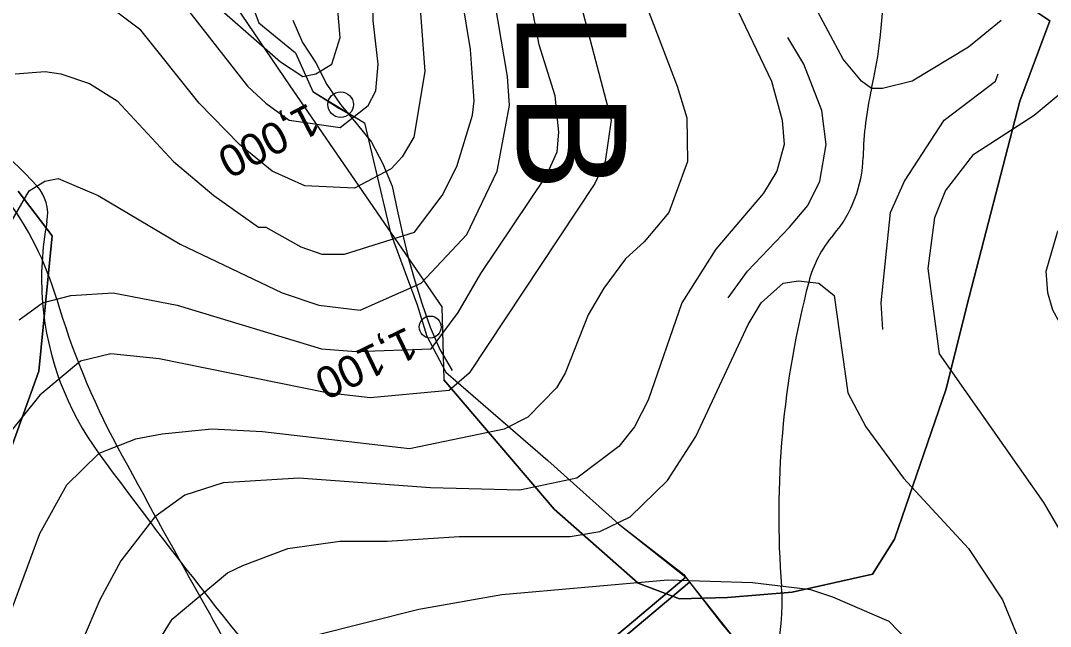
# Model space of a CAD drawing. Extents: x -510989 to -501240, y -1184665 to -1176089.
# Drawn here: x -502365.2 to -501941.9, y -1181410 to -1181161.1 of the extents above; entities that cross this region are included whole.
import ezdxf

# ---------------------------------------------------------------- set-up
doc = ezdxf.new("R2010")
doc.units = 0
for name, color, linetype in [('lesni_pozemek', 7, 'Continuous'), ('NAVRH_rozvodnice', 7, 'Continuous'), ('ostatni_plocha_x_ostatni_komunikace', 7, 'Continuous'), ('popis', 7, 'Continuous'), ('STAV_povodi', 7, 'Continuous'), ('STAV_USES', 7, 'Continuous'), ('STAV_zaplavove_uzemi', 7, 'Continuous'), ('trasovani_toku', 7, 'Continuous'), ('vrstevnice_01', 7, 'Continuous'), ('vrstevnice_02', 7, 'Continuous'), ('vrstevnice_03', 7, 'Continuous')]:
    doc.layers.add(name, color=color, linetype=linetype)

msp = doc.modelspace()

# ---------------------------------------------------------------- linework, layer by layer
at = {"layer": 'lesni_pozemek'}
for points in [[(-502274.35, -1181142.96), (-502267.3, -1181162.02), (-502252.24, -1181174.4), (-502245.05, -1181190.25), (-502234.44, -1181197.07), (-502223.87, -1181203.15), (-502213.23, -1181248.28), (-502202.21, -1181277.8), (-502198.24, -1181290.69), (-502190.43, -1181305.52), (-502168.92, -1181324.15), (-502148.44, -1181341.79), (-502119.4, -1181367.84), (-502092.51, -1181388.65), (-502091.73, -1181389.72), (-502163.11, -1181449.77)], [(-502374.88, -1181352.34), (-502357.8, -1181305.08), (-502352.23, -1181249.5), (-502366.17, -1181231.11)], [(-502366.17, -1181231.11), (-502352.23, -1181249.5), (-502357.8, -1181305.08), (-502374.88, -1181352.34)], [(-502161.67, -1181451.79), (-502090.28, -1181391.79), (-502076.51, -1181409.51), (-502064.94, -1181423.2)]]:
    msp.add_lwpolyline(points, dxfattribs=at)
at = {"layer": 'NAVRH_rozvodnice'}
for centre, radius, start, end in [((-502208.23, -1181145.29), 197.71, 347.2271, 7.9338), ((-501876.68, -1181220.45), 142.25, 167.2271, 178.7173), ((-502468.62, -1181328.29), 148.28, 42.0398, 63.151), ((-502069.49, -1181216.13), 50.61, 319.3872, 358.7173), ((-502371.26, -1181240.5), 17.18, 349.1094, 42.0398), ((-502233.76, -1181266.96), 122.84, 169.1094, 184.6892), ((-501993.96, -1181280.9), 48.89, 139.3872, 165.3036), ((-501677.1, -1181364.01), 376.47, 165.3036, 184.4928), ((-502235.18, -1181267.07), 121.42, 184.6892, 216.3257), ((-500526.14, -1180010.48), 2242.7, 216.32566, 220.36575), ((-502140.12, -1181400.39), 87.98, 287.0586, 4.4928)]:
    msp.add_arc(centre, radius, start, end, dxfattribs=at)
at = {"layer": 'ostatni_plocha_x_ostatni_komunikace'}
msp.add_lwpolyline([(-502365.66, -1181723.74), (-502359.08, -1181712.41), (-502341.26, -1181675.92), (-502314.95, -1181627.81), (-502298.99, -1181606.12), (-502282.96, -1181583.21), (-502263.96, -1181562.39), (-502231.52, -1181529.58), (-502196.55, -1181483.76), (-502163.11, -1181449.77), (-502091.73, -1181389.72), (-502090.28, -1181391.79), (-502161.67, -1181451.79), (-502193.58, -1181484.32), (-502227.85, -1181529.67), (-502280.14, -1181583.49), (-502311.38, -1181627.7), (-502330.22, -1181661.23), (-502339.68, -1181678.48), (-502355.84, -1181711.28), (-502368.23, -1181732.87)], dxfattribs=at)
at = {"layer": 'popis'}
msp.add_lwpolyline([(-502365.51, -1181018.48), (-502344.01, -1181040.98), (-502329.16, -1181044.92), (-502318.82, -1181037.73), (-502303.28, -1181052.62), (-502295.71, -1181080.06), (-502292.6, -1181095.44), (-502286.78, -1181111.18), (-502273.9, -1181123.07), (-502274.35, -1181142.96), (-502267.3, -1181162.02), (-502252.24, -1181174.4), (-502245.05, -1181190.25), (-502223.87, -1181203.15), (-502213.23, -1181248.28), (-502202.21, -1181277.8), (-502198.24, -1181290.69), (-502190.43, -1181305.52), (-502148.44, -1181341.79), (-502119.4, -1181367.84), (-502091.73, -1181389.72), (-502090.28, -1181391.79), (-502070.73, -1181416.35)], dxfattribs=at)
at = {"layer": 'STAV_povodi'}
for centre, radius, start, end in [((-502208.23, -1181145.29), 197.71, 347.2271, 7.9338), ((-501876.68, -1181220.45), 142.25, 167.2271, 178.7173), ((-502476.91, -1181312.73), 131.88, 16.3958, 57.4974), ((-502069.49, -1181216.13), 50.61, 319.3872, 358.7173), ((-501993.96, -1181280.9), 48.89, 139.3872, 165.3036), ((-501677.1, -1181364.01), 376.47, 165.3036, 184.4928), ((-502048.52, -1181186.68), 314.67, 196.3958, 208.3292), ((-499222.77, -1179663.31), 3524.89, 208.32918, 209.47107), ((-502140.12, -1181400.39), 87.98, 287.0586, 4.4928), ((-503627.99, -1182152.73), 1535.07, 28.15052, 29.47107)]:
    msp.add_arc(centre, radius, start, end, dxfattribs=at)
at = {"layer": 'STAV_USES'}
for p, q in [((-501982.6, -1181133.54), (-501942.17, -1181161.22)), ((-501942.17, -1181161.22), (-501982.6, -1181133.54)), ((-502281.62, -1181148.05), (-502254.49, -1181187.96)), ((-502281.62, -1181148.05), (-502254.49, -1181187.96)), ((-501942.17, -1181161.22), (-501954.41, -1181194.21)), ((-501954.41, -1181194.21), (-501942.17, -1181161.22)), ((-502254.49, -1181187.96), (-502192.11, -1181278.71)), ((-502254.49, -1181187.96), (-502192.11, -1181278.71)), ((-501954.41, -1181194.21), (-501976.22, -1181278.3)), ((-501976.22, -1181278.3), (-501954.41, -1181194.21)), ((-502192.11, -1181278.71), (-502191.23, -1181308.7)), ((-502192.11, -1181278.71), (-502191.23, -1181308.7)), ((-501976.22, -1181278.3), (-501984.73, -1181312.36)), ((-501984.73, -1181312.36), (-501976.22, -1181278.3)), ((-502145.92, -1181361.86), (-502191.23, -1181308.7)), ((-502191.23, -1181308.7), (-502145.92, -1181361.86)), ((-501984.73, -1181312.36), (-502006.01, -1181374.1)), ((-502006.01, -1181374.1), (-501984.73, -1181312.36)), ((-502111.34, -1181392.19), (-502145.92, -1181361.86)), ((-502145.92, -1181361.86), (-502111.34, -1181392.19)), ((-502006.01, -1181374.1), (-502015.06, -1181388.47)), ((-502015.06, -1181388.47), (-502006.01, -1181374.1)), ((-502015.06, -1181388.47), (-502048.04, -1181395.92)), ((-502048.04, -1181395.92), (-502015.06, -1181388.47)), ((-502094.32, -1181398.58), (-502111.34, -1181392.19)), ((-502111.34, -1181392.19), (-502094.32, -1181398.58)), ((-502074.64, -1181398.05), (-502094.32, -1181398.58)), ((-502094.32, -1181398.58), (-502074.64, -1181398.05)), ((-502048.04, -1181395.92), (-502074.64, -1181398.05)), ((-502074.64, -1181398.05), (-502048.04, -1181395.92))]:
    msp.add_line(p, q, dxfattribs=at)
at = {"layer": 'STAV_zaplavove_uzemi'}
for points in [[(-502723.47, -1180576.88), (-502750.97, -1180610.73), (-502772.12, -1180647.75), (-502783.76, -1180692.17), (-502790.11, -1180735.54), (-502816.55, -1180769.39), (-502838.76, -1180789.49), (-502880.02, -1180813.82), (-502947.71, -1180825.45), (-502980.5, -1180833.91), (-503008.01, -1180838.14), (-503027.04, -1180827.57), (-503058.78, -1180840.26), (-503097.92, -1180865.65), (-503133.88, -1180877.28), (-503224.85, -1180888.92), (-503331.68, -1180909.01), (-503349.66, -1180914.3), (-503380.34, -1180944.98), (-503395.15, -1180996.81), (-503404.67, -1181054.99), (-503414.18, -1181088.83), (-503405.74, -1181137.71), (-503341.21, -1181192.71), (-503275.63, -1181213.86), (-503238.61, -1181228.67), (-503221.69, -1181245.6), (-503229.09, -1181273.1), (-503244.96, -1181310.12), (-503251.3, -1181333.39), (-503243.9, -1181363.01), (-503246.02, -1181393.68), (-503244.96, -1181433.88), (-503251.3, -1181477.25), (-503261.88, -1181518.5), (-503269.29, -1181530.14), (-503299, -1181579.21), (-503326.93, -1181610.62), (-503351.36, -1181638.55), (-503381.61, -1181666.47), (-503397.91, -1181682.76), (-503420.01, -1181721.16), (-503428.16, -1181736.28), (-503464.23, -1181735.12), (-503497.97, -1181758.39), (-503482.84, -1181800.28), (-503460.74, -1181841), (-503407.53, -1181883.86), (-503369.52, -1181914.83), (-503348.4, -1181945.81), (-503334.32, -1181976.78), (-503286.45, -1182017.61), (-503224.5, -1182073.92), (-503185.08, -1182121.79), (-503159.74, -1182180.92), (-503125.16, -1182269.48), (-503118.18, -1182319.52), (-503118.18, -1182384.67), (-503122.84, -1182470.78), (-503133.31, -1182562.7), (-503147.27, -1182666.25), (-503152.24, -1182800.82), (-503140.98, -1182878.25), (-503110, -1182947.24), (-503050.82, -1183014.1), (-502950.75, -1183132.78), (-502862.33, -1183242.16), (-502789.02, -1183301.5), (-502594.33, -1183372.67), (-502552.52, -1183394.35), (-502521.54, -1183433.06), (-502481.28, -1183546.12), (-502442.56, -1183663.81), (-502399.2, -1183755.19), (-502318.67, -1183838.81), (-502270.66, -1183889.92), (-502173.29, -1183977.22)], [(-502250.32, -1184002.61), (-502355.07, -1183875.41), (-502442.37, -1183790.61), (-502477.29, -1183700.82), (-502532.16, -1183578.61), (-502567.08, -1183448.91), (-502626.05, -1183402.34), (-502705.41, -1183380.59), (-502814.2, -1183349.87), (-502882.03, -1183297.39), (-502931.95, -1183237.24), (-503042.02, -1183107.97), (-503139.64, -1183018.94), (-503222.14, -1182957.59), (-503308.56, -1182839.96), (-503316.24, -1182784.92), (-503330.32, -1182756.77), (-503348.24, -1182719.65), (-503334.16, -1182651.82), (-503323.92, -1182595.5), (-503313.68, -1182526.39), (-503294.1, -1182480.5), (-503251.86, -1182396.03), (-503229.34, -1182314.37), (-503216.1, -1182227.15), (-503242.43, -1182174.5), (-503271.86, -1182129.59), (-503287.34, -1182081.58), (-503343.88, -1182028.1), (-503361.79, -1182008.91), (-503396.35, -1181952.59), (-503442.43, -1181933.39), (-503497.46, -1181888.6), (-503525.62, -1181860.44), (-503528.18, -1181837.4), (-503548.66, -1181767.01), (-503558.9, -1181729.89), (-503576.82, -1181682.53), (-503578.1, -1181621.1), (-503567.86, -1181572.46), (-503552.5, -1181536.63), (-503538.04, -1181458.36), (-503518.33, -1181411.9), (-503509.88, -1181341.51), (-503497.21, -1181207.63), (-503499.77, -1181097.56), (-503498.02, -1181031.35), (-503510.82, -1180970.85), (-503549.22, -1180952.23), (-503571.32, -1180940.6), (-503605.07, -1180937.11), (-503651.61, -1180939.44), (-503671.39, -1180917.33), (-503679.53, -1180892.89), (-503713.27, -1180871.95), (-503727.24, -1180859.15), (-503734.22, -1180833.55), (-503728.4, -1180799.81), (-503741.2, -1180770.72), (-503722.82, -1180725.17), (-503721.54, -1180703.41), (-503731.78, -1180697.01), (-503767.61, -1180699.57), (-503790.65, -1180697.01), (-503817.53, -1180697.01), (-503861.04, -1180686.77), (-503889.2, -1180675.25), (-503900.72, -1180668.85), (-503953.2, -1180679.09), (-503997.99, -1180697.01), (-504063.27, -1180722.61), (-504109.34, -1180749.49), (-504142.62, -1180776.36), (-504177.18, -1180796.84), (-504211.73, -1180817.32), (-504414.98, -1180961.5), (-504472.7, -1180998.11), (-504544.51, -1181068.5), (-504600.82, -1181143.12), (-504621.94, -1181196.62), (-504641.65, -1181267.01), (-504660.25, -1181350.62), (-504634.7, -1181398.32), (-504617.66, -1181447.72), (-504600.62, -1181492.01), (-504587, -1181548.23), (-504592.11, -1181628.29), (-504569.96, -1181682.81), (-504568.26, -1181664.07), (-504554.63, -1181621.48), (-504547.82, -1181597.63)], [(-502765.18, -1180820.83), (-502819.12, -1180854.68), (-502855.09, -1180856.79), (-502878.36, -1180851.5), (-502911.15, -1180848.33), (-502954.52, -1180870.54), (-502984.14, -1180869.48), (-503005.29, -1180861.02), (-503048.66, -1180872.66), (-503074.04, -1180895.93), (-503100.49, -1180910.74), (-503124.82, -1180934.01), (-503148.09, -1180961.51), (-503167.13, -1180991.13), (-503214.18, -1181039.04), (-503223.14, -1181058.24), (-503224.42, -1181086.39), (-503233.38, -1181129.91), (-503224.42, -1181152.95), (-503210.34, -1181174.71), (-503189.86, -1181187.51), (-503177.06, -1181216.94), (-503187.3, -1181265.58), (-503182.09, -1181326.92), (-503202.22, -1181367.18), (-503223.9, -1181396.6), (-503227, -1181422.93), (-503244.04, -1181475.59), (-503248.68, -1181509.66), (-503278.16, -1181558.16), (-503308.83, -1181601.52), (-503351.14, -1181645.95), (-503365.95, -1181659.7), (-503395.57, -1181685.09), (-503411.43, -1181722.11), (-503422.01, -1181739.03), (-503437.88, -1181747.49), (-503460.09, -1181743.26), (-503481.25, -1181748.55), (-503492.88, -1181761.25), (-503472.79, -1181803.56), (-503443.17, -1181840.58), (-503413.55, -1181857.5), (-503278.84, -1181941.97), (-503242.23, -1181977.17), (-503180.29, -1182027.85), (-503125.38, -1182098.25), (-503088.78, -1182167.23), (-503075.54, -1182217), (-503114.26, -1182162.8), (-503152.97, -1182091.56), (-503197.89, -1182048.2), (-503210.28, -1182032.71), (-503231.96, -1182021.87), (-503259.83, -1182017.22), (-503266.03, -1182021.87), (-503224.21, -1182048.2), (-503199.43, -1182076.07), (-503157.62, -1182114.79), (-503135.94, -1182159.7), (-503118.9, -1182207.71), (-503111.16, -1182251.07), (-503108.24, -1182409.43), (-503115.92, -1182478.55), (-503128.72, -1182603.98), (-503131.28, -1182696.13), (-503104.4, -1182780.6), (-503071.45, -1182869.91), (-503052.71, -1182886.94), (-502977.76, -1182944.86), (-502838.07, -1183047.07), (-502664.31, -1183174.84), (-502563.8, -1183270.24), (-502485.44, -1183353.71), (-502446.26, -1183432.07), (-502383.48, -1183571.46), (-502315.46, -1183658.04), (-502253.62, -1183724), (-502158.8, -1183808.51), (-502045.43, -1183923.94), (-501930, -1184016.7), (-501793.89, -1184089.91), (-501746.5, -1184127.32), (-501709.09, -1184197.15)], [(-502226.81, -1183999.33), (-502311.75, -1183908.57), (-502419.96, -1183792.22), (-502451.37, -1183739.86), (-502483.95, -1183647.94), (-502521.19, -1183547.88), (-502550.27, -1183461.78), (-502572.38, -1183429.2), (-502656.85, -1183386.44), (-502768.21, -1183357), (-502834.76, -1183325), (-502889.79, -1183272.53), (-502938.43, -1183213.65), (-503042.23, -1183094.94), (-503121.07, -1183000.61), (-503188.65, -1182909.1), (-503198.5, -1182830.26), (-503192.9, -1182654.04), (-503169.63, -1182457.41), (-503165.02, -1182331.94), (-503174.64, -1182244.43), (-503211.18, -1182165.58), (-503248.68, -1182104.04), (-503298.6, -1182058.14), (-503358.04, -1182010.06), (-503388.64, -1181959.36), (-503422.73, -1181920.9), (-503472.56, -1181875.44), (-503525.05, -1181800.26), (-503528.23, -1181753.72), (-503520.82, -1181644.77), (-503514.48, -1181592.94), (-503470.14, -1181471.68), (-503458.61, -1181430.33), (-503465.34, -1181377.45), (-503493.67, -1181297.01), (-503493.67, -1181272.57), (-503489.02, -1181233.01), (-503455.28, -1181146.91), (-503458.77, -1181102.69), (-503461.1, -1181050.33), (-503461.1, -1181016.59), (-503465.75, -1180995.65), (-503478.55, -1180979.36)]]:
    msp.add_spline(points, degree=3, dxfattribs=at)
at = {"layer": 'trasovani_toku'}
for p, q in [((-502253.36, -1181160.94), (-502249.39, -1181170.12)), ((-502249.39, -1181170.12), (-502243.83, -1181178.43)), ((-502243.83, -1181178.43), (-502239.27, -1181187.33)), ((-502239.27, -1181187.33), (-502233.68, -1181195.62)), ((-502233.68, -1181195.62), (-502227.23, -1181203.26)), ((-502227.23, -1181203.26), (-502220.94, -1181211.04)), ((-502220.94, -1181211.04), (-502216.28, -1181219.88)), ((-502216.28, -1181219.88), (-502212.43, -1181229.11)), ((-502212.43, -1181229.11), (-502210.38, -1181238.9)), ((-502210.38, -1181238.9), (-502208.19, -1181248.66)), ((-502208.19, -1181248.66), (-502205.89, -1181258.39)), ((-502205.89, -1181258.39), (-502203.1, -1181267.99)), ((-502203.1, -1181267.99), (-502200.12, -1181277.54)), ((-502200.12, -1181277.54), (-502196.85, -1181286.99)), ((-502196.85, -1181286.99), (-502192.84, -1181296.15)), ((-502192.84, -1181296.15), (-502187.86, -1181304.82))]:
    msp.add_line(p, q, dxfattribs=at)
for centre, radius in [((-502233.68, -1181195.62), 5.25), ((-502196.85, -1181286.99), 4.5)]:
    msp.add_circle(centre, radius, dxfattribs=at)
at = {"layer": 'vrstevnice_01'}
for points in [[(-502431.09, -1181135), (-502356.5, -1181125), (-502340.31, -1181125), (-502328.59, -1181129), (-502322.31, -1181132), (-502300.09, -1181152), (-502271.91, -1181188), (-502264.41, -1181195), (-502254.81, -1181202), (-502233.81, -1181205), (-502222.31, -1181196), (-502219.19, -1181190), (-502218.19, -1181179), (-502220.31, -1181161), (-502220.09, -1181133), (-502209.41, -1181098), (-502205.91, -1181082), (-502204.91, -1181070), (-502205.59, -1181045), (-502211.41, -1181020), (-502231.19, -1180947), (-502236.22, -1180936.46)], [(-502365.81, -1181284), (-502356.19, -1181277), (-502344.59, -1181274), (-502327.19, -1181273), (-502300.91, -1181278), (-502241.59, -1181296), (-502227.31, -1181297), (-502196.5, -1181296), (-502185.41, -1181281), (-502176.09, -1181265), (-502149.19, -1181225), (-502144.59, -1181215), (-502144, -1181207), (-502145.41, -1181192), (-502152, -1181171), (-502157.41, -1181143)], [(-502109.91, -1181150), (-502095.31, -1181188), (-502091.41, -1181201), (-502091.09, -1181219), (-502098.81, -1181240), (-502108.91, -1181252), (-502116.59, -1181259), (-502125.5, -1181271), (-502131.91, -1181282), (-502141.41, -1181306), (-502144.91, -1181312), (-502156.69, -1181324), (-502166.41, -1181329), (-502205.41, -1181337), (-502265.81, -1181330), (-502286.59, -1181329), (-502307.09, -1181331), (-502318, -1181333), (-502333, -1181339), (-502346.41, -1181352), (-502357.5, -1181372), (-502368.91, -1181403)], [(-502367.5, -1181183), (-502355.19, -1181182), (-502348.69, -1181183), (-502336.91, -1181187), (-502325.59, -1181194), (-502302.41, -1181219), (-502285.81, -1181233), (-502267.41, -1181246), (-502264.41, -1181246), (-502250.09, -1181254), (-502241.41, -1181257), (-502232.09, -1181257), (-502203.31, -1181248), (-502191.91, -1181233), (-502185.91, -1181221), (-502179.41, -1181200), (-502178.81, -1181194), (-502180.31, -1181173), (-502183.69, -1181152)], [(-501962.19, -1181161), (-501975.59, -1181172), (-501998.69, -1181186), (-502010.91, -1181189), (-502015.41, -1181189), (-502019.5, -1181186), (-502027.09, -1181177), (-502041.41, -1181150)], [(-501962.68, -1181644.94), (-501959.69, -1181601), (-501957.31, -1181592), (-501950.19, -1181574), (-501935.19, -1181552), (-501912.91, -1181513), (-501901, -1181484), (-501895.19, -1181466), (-501891.5, -1181437), (-501891.81, -1181410), (-501896.19, -1181376), (-501903.69, -1181355), (-501918.81, -1181320), (-501940.91, -1181280), (-501943, -1181273), (-501943.69, -1181264), (-501939, -1181248), (-501928.31, -1181234), (-501908.31, -1181216), (-501897.31, -1181202), (-501890.59, -1181190), (-501882.09, -1181169), (-501878.05, -1181156.07)], [(-502312.19, -1181422), (-502302.91, -1181407), (-502280.19, -1181388), (-502273.81, -1181385), (-502255.41, -1181378), (-502234, -1181375), (-502214.5, -1181375), (-502185, -1181373), (-502139.31, -1181373), (-502127.09, -1181371), (-502114.69, -1181365), (-502099.31, -1181350), (-502087.59, -1181332), (-502066.09, -1181286), (-502060.81, -1181277), (-502051.69, -1181269), (-502045.41, -1181268), (-502037.09, -1181269), (-502030.81, -1181274), (-502025.19, -1181314), (-502017.69, -1181328), (-502002.31, -1181349), (-501975.59, -1181378), (-501961.59, -1181399), (-501950.91, -1181425)]]:
    msp.add_lwpolyline(points, dxfattribs=at)
at = {"layer": 'vrstevnice_02'}
for points in [[(-502374.09, -1181108), (-502361.81, -1181107), (-502342.31, -1181109), (-502328.19, -1181115), (-502316.81, -1181123), (-502284.69, -1181155), (-502258.41, -1181178), (-502249.19, -1181184), (-502243.81, -1181183), (-502237.31, -1181179), (-502233.81, -1181168), (-502235.59, -1181147), (-502235.09, -1181141), (-502221.41, -1181094), (-502218.31, -1181069), (-502221.59, -1181041), (-502225.31, -1181026), (-502234.5, -1180998), (-502259.59, -1180932), (-502275.91, -1180870)], [(-502228.69, -1180887), (-502222.91, -1180924), (-502214.69, -1180953), (-502202.91, -1180981), (-502192.69, -1181013), (-502189.91, -1181041), (-502190, -1181063), (-502191.41, -1181078), (-502202.81, -1181132), (-502199.09, -1181182), (-502203.59, -1181209), (-502208.41, -1181217), (-502212.91, -1181222), (-502228, -1181230), (-502248.41, -1181229), (-502261.81, -1181223), (-502275.19, -1181212), (-502291.81, -1181195), (-502315.81, -1181165), (-502332.91, -1181152), (-502349.19, -1181148), (-502358.31, -1181147), (-502392, -1181152)], [(-502066.19, -1180892), (-502083, -1180899), (-502088.5, -1180904), (-502103.09, -1180920), (-502114, -1180938), (-502121, -1180958), (-502128.59, -1181024), (-502144, -1181083), (-502145.81, -1181103), (-502143.91, -1181120), (-502122.5, -1181202), (-502124.91, -1181219), (-502129.19, -1181228), (-502180.81, -1181306), (-502189.09, -1181313), (-502221.59, -1181316), (-502239.31, -1181314), (-502308.31, -1181300), (-502328.19, -1181298), (-502340.59, -1181301), (-502357.31, -1181315), (-502370.19, -1181331)], [(-502369.19, -1181244), (-502361.69, -1181231), (-502355.31, -1181227), (-502349.81, -1181226), (-502333.31, -1181233), (-502299.59, -1181253), (-502257.69, -1181273), (-502242.69, -1181278), (-502225.69, -1181280), (-502200.59, -1181269), (-502181.81, -1181249), (-502169.31, -1181223), (-502164.19, -1181196), (-502165.09, -1181184), (-502174.41, -1181129), (-502173.59, -1181110), (-502164.91, -1181070), (-502160, -1181028), (-502159.59, -1181004), (-502164.91, -1180970), (-502177.19, -1180925), (-502178.31, -1180910), (-502175.69, -1180892)], [(-501981.33, -1181643.25), (-501982.09, -1181618), (-501977.59, -1181594), (-501963.81, -1181564), (-501938.31, -1181521), (-501925.31, -1181492), (-501920.41, -1181474), (-501915.69, -1181447), (-501917.5, -1181423), (-501928.81, -1181386), (-501944.59, -1181359), (-501987.41, -1181298), (-501992.19, -1181263), (-501989.41, -1181242), (-501985, -1181231), (-501973.31, -1181216), (-501948.59, -1181200), (-501937.91, -1181191), (-501926.91, -1181179), (-501923.59, -1181173), (-501918.59, -1181159), (-501908.81, -1181117), (-501903.19, -1181102.76)], [(-502082.81, -1181131), (-502056.59, -1181186), (-502052.09, -1181202), (-502051.31, -1181212), (-502054.31, -1181223), (-502059.81, -1181232), (-502079.41, -1181255), (-502093.41, -1181277), (-502107.19, -1181317), (-502112.91, -1181328), (-502119.31, -1181336), (-502136.59, -1181349), (-502160, -1181354), (-502196.69, -1181353), (-502250.81, -1181349), (-502281.91, -1181351), (-502297.69, -1181356), (-502310.09, -1181365), (-502324, -1181383), (-502332.59, -1181399), (-502354.5, -1181450)], [(-501993.59, -1181423), (-502008.19, -1181408), (-502031.31, -1181398), (-502040.41, -1181395), (-502064.41, -1181392), (-502099.09, -1181391), (-502167.41, -1181397), (-502201.5, -1181403), (-502245.09, -1181414)]]:
    msp.add_lwpolyline(points, dxfattribs=at)
at = {"layer": 'vrstevnice_03'}
for points in [[(-502074.41, -1181275), (-502066.41, -1181264), (-502049.09, -1181246), (-502041.59, -1181237), (-502036.69, -1181227), (-502034.09, -1181212), (-502035.91, -1181198), (-502043.19, -1181179), (-502049.81, -1181168)], [(-502010.81, -1181288), (-502011.5, -1181277), (-502007.59, -1181240), (-502001.91, -1181227), (-501985.5, -1181202), (-501964.41, -1181186), (-501963.41, -1181183)]]:
    msp.add_lwpolyline(points, dxfattribs=at)

# ---------------------------------------------------------------- texts
at = {"layer": 'STAV_USES'}
msp.add_text('LB', height=45, rotation=270, dxfattribs=at).set_placement((-502161.28, -1181157.39))
at = {"layer": 'trasovani_toku'}
for s, rotation, p in [('1,000', 207.5507, (-502246.8, -1181194.69)), ('1,100', 205.8313, (-502206.31, -1181286.66))]:
    msp.add_text(s, height=13, rotation=rotation, dxfattribs=at).set_placement(p)

doc.saveas('drawing.dxf')
